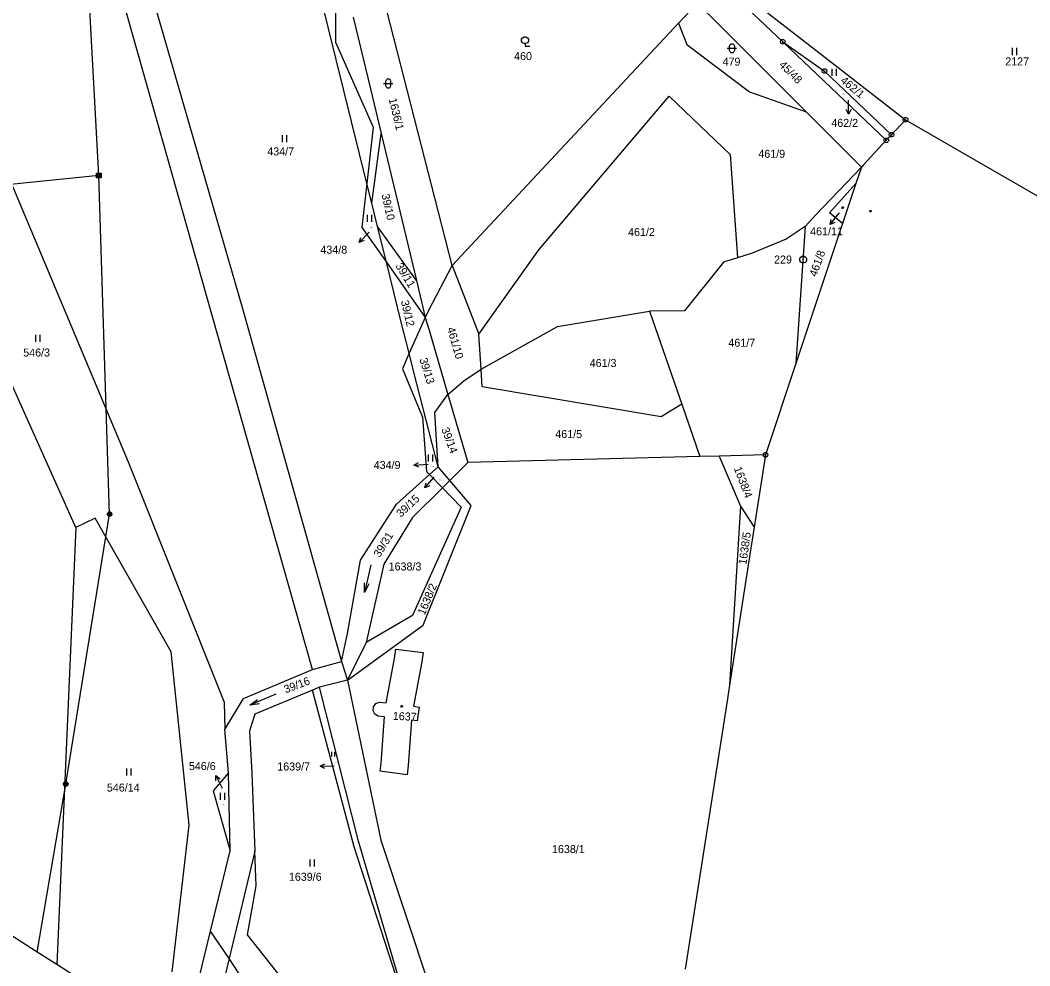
# Model space of a CAD drawing. Extents: x -609861 to -605046, y -1120287 to -1116307.
# Drawn here: x -607255.9 to -607041.6, y -1119999.9 to -1119799 of the extents above; entities that cross this region are included whole.
import ezdxf

# ---------------------------------------------------------------- set-up
doc = ezdxf.new("R2010")
doc.units = 0
for name, color, linetype in [('Vrstva 1', 7, 'Continuous'), ('Vrstva 2', 7, 'Continuous'), ('Vrstva 3', 7, 'Continuous'), ('Vrstva 5', 7, 'Continuous'), ('Vrstva 6', 7, 'Continuous'), ('Vrstva 7', 7, 'Continuous'), ('Vrstva 8', 7, 'Continuous')]:
    doc.layers.add(name, color=color, linetype=linetype)

msp = doc.modelspace()

# ---------------------------------------------------------------- linework, layer by layer
at = {"layer": 'Vrstva 1'}
for p, q in [((-607238.68, -1119756.81), (-607208.75, -1119860.28)), ((-607215.16, -1119861.79), (-607240.88, -1119770.87)), ((-607182.34, -1119833.7), (-607197.14, -1119774.01)), ((-607188.96, -1119786.63), (-607188.96, -1119803.71)), ((-607164.21, -1119851.15), (-607180.22, -1119788.78)), ((-607105.05, -1119791.38), (-607088.28, -1119804.4)), ((-607274.25, -1119794.88), (-607233.04, -1119892.82)), ((-607089.09, -1119818.49), (-607112.07, -1119795.52)), ((-607103.89, -1119794.23), (-607094.03, -1119803.62)), ((-607113.74, -1119797.13), (-607116.13, -1119799.69)), ((-607185.25, -1119798.4), (-607181.59, -1119813.63)), ((-607116.13, -1119799.69), (-607164.21, -1119851.15)), ((-607116.13, -1119799.69), (-607114.4, -1119804.21)), ((-607188.96, -1119803.71), (-607181.01, -1119821.79)), ((-607114.4, -1119804.21), (-607101.11, -1119814.25)), ((-607094.03, -1119803.62), (-607072.04, -1119824.55)), ((-607094.03, -1119803.62), (-607085.16, -1119809.85)), ((-607088.28, -1119804.4), (-607067.96, -1119820.18)), ((-607085.16, -1119809.85), (-607070.94, -1119823.37)), ((-607181.59, -1119813.63), (-607179.31, -1119823.1)), ((-607101.11, -1119814.25), (-607089.09, -1119818.49)), ((-607145.85, -1119847.84), (-607118.15, -1119815.18)), ((-607118.15, -1119815.18), (-607114.79, -1119818.39)), ((-607114.79, -1119818.39), (-607105.17, -1119827.58)), ((-607077.34, -1119830.24), (-607089.09, -1119818.49)), ((-607067.96, -1119820.18), (-607070.03, -1119822.4)), ((-607067.96, -1119820.18), (-607034.22, -1119839.7)), ((-607181.01, -1119821.79), (-607182.34, -1119833.7)), ((-607181.29, -1119837.92), (-607179.31, -1119823.1)), ((-607179.31, -1119823.1), (-607171.81, -1119854.34)), ((-607070.94, -1119823.37), (-607072.04, -1119824.55)), ((-607070.03, -1119822.4), (-607070.94, -1119823.37)), ((-607072.04, -1119824.55), (-607076.87, -1119829.73)), ((-607105.17, -1119827.58), (-607103.63, -1119849.52)), ((-607076.87, -1119829.73), (-607077.34, -1119830.24)), ((-607077.34, -1119830.24), (-607086.98, -1119840.38)), ((-607077.34, -1119830.24), (-607078.5, -1119833.74)), ((-607182.34, -1119833.7), (-607183.38, -1119843.05)), ((-607181.29, -1119837.92), (-607182.34, -1119833.7)), ((-607078.5, -1119833.74), (-607081.33, -1119842.24)), ((-607180.06, -1119842.89), (-607181.29, -1119837.92)), ((-607086.98, -1119840.38), (-607089.3, -1119842.88)), ((-607081.33, -1119842.24), (-607091.23, -1119871.94)), ((-607183.38, -1119843.05), (-607178.19, -1119850.42)), ((-607171.81, -1119854.34), (-607180.06, -1119842.89)), ((-607178.19, -1119850.42), (-607180.06, -1119842.89)), ((-607089.3, -1119842.88), (-607093.28, -1119845.52)), ((-607089.3, -1119842.88), (-607091.23, -1119871.94)), ((-607244.09, -1119906.78), (-607271.7, -1119845.33)), ((-607093.28, -1119845.52), (-607100.5, -1119848.55)), ((-607158.58, -1119865.74), (-607145.85, -1119847.84)), ((-607100.5, -1119848.55), (-607103.63, -1119849.52)), ((-607178.19, -1119850.42), (-607169.93, -1119862.15)), ((-607175.03, -1119863.17), (-607178.19, -1119850.42)), ((-607168.36, -1119859.13), (-607164.21, -1119851.15)), ((-607164.21, -1119851.15), (-607158.58, -1119865.74)), ((-607106.58, -1119850.43), (-607114.88, -1119860.74)), ((-607103.63, -1119849.52), (-607106.58, -1119850.43)), ((-607171.81, -1119854.34), (-607169.93, -1119862.15)), ((-607169.93, -1119862.15), (-607168.36, -1119859.13)), ((-607193.84, -1119936.92), (-607215.16, -1119861.79)), ((-607208.75, -1119860.28), (-607187.73, -1119935.26)), ((-607169.93, -1119862.15), (-607173.34, -1119869.79)), ((-607169.93, -1119862.15), (-607169.13, -1119864.88)), ((-607141.87, -1119864.09), (-607122.29, -1119860.85)), ((-607114.88, -1119860.74), (-607122.29, -1119860.85)), ((-607122.29, -1119860.85), (-607115.49, -1119880.61)), ((-607173.34, -1119869.79), (-607175.03, -1119863.17)), ((-607158.08, -1119873.13), (-607141.87, -1119864.09)), ((-607169.13, -1119864.88), (-607165.11, -1119878.56)), ((-607158.08, -1119873.13), (-607158.58, -1119865.74)), ((-607173.34, -1119869.79), (-607174.79, -1119873.05)), ((-607172.33, -1119873.76), (-607173.34, -1119869.79)), ((-607091.23, -1119871.94), (-607097.69, -1119891.35)), ((-607174.79, -1119873.05), (-607170.5, -1119883.38)), ((-607167.18, -1119893.9), (-607172.33, -1119873.76)), ((-607161.76, -1119875.65), (-607158.08, -1119873.13)), ((-607157.82, -1119876.92), (-607158.08, -1119873.13)), ((-607165.11, -1119878.56), (-607161.76, -1119875.65)), ((-607119.88, -1119883.31), (-607157.82, -1119876.92)), ((-607167.92, -1119882.38), (-607165.11, -1119878.56)), ((-607165.11, -1119878.56), (-607160.88, -1119892.99)), ((-607115.49, -1119880.61), (-607119.88, -1119883.31)), ((-607115.49, -1119880.61), (-607111.67, -1119891.71)), ((-607170.5, -1119883.38), (-607169.64, -1119894.9)), ((-607167.18, -1119893.9), (-607167.92, -1119882.38)), ((-607111.67, -1119891.71), (-607160.88, -1119892.99)), ((-607107.53, -1119891.6), (-607111.67, -1119891.71)), ((-607097.69, -1119891.35), (-607107.53, -1119891.6)), ((-607107.53, -1119891.6), (-607102.98, -1119902.28)), ((-607097.69, -1119891.35), (-607100.09, -1119906.69)), ((-607233.04, -1119892.82), (-607212.65, -1119943.88)), ((-607169.02, -1119895.54), (-607167.18, -1119893.9)), ((-607164.72, -1119896.8), (-607167.18, -1119893.9)), ((-607160.88, -1119892.99), (-607164.72, -1119896.8)), ((-607176.03, -1119901.8), (-607169.02, -1119895.54)), ((-607169.64, -1119894.9), (-607169.02, -1119895.54)), ((-607169.02, -1119895.54), (-607166.3, -1119898.36)), ((-607166.3, -1119898.36), (-607172.65, -1119904.66)), ((-607164.72, -1119896.8), (-607166.3, -1119898.36)), ((-607166.3, -1119898.36), (-607162.34, -1119902.45)), ((-607160.21, -1119902.11), (-607164.72, -1119896.8)), ((-607183.65, -1119913.7), (-607176.03, -1119901.8)), ((-607162.34, -1119902.45), (-607172.61, -1119925.48)), ((-607170.38, -1119927.55), (-607160.21, -1119902.11)), ((-607102.98, -1119902.28), (-607105.34, -1119940.29)), ((-607102.98, -1119902.28), (-607100.09, -1119906.69)), ((-607240.01, -1119904.8), (-607244.09, -1119906.78)), ((-607223.91, -1119933.21), (-607240.01, -1119904.8)), ((-607172.65, -1119904.66), (-607178.71, -1119914.57)), ((-607244.09, -1119906.78), (-607248.18, -1119999.59)), ((-607100.09, -1119906.69), (-607101, -1119912.51)), ((-607101, -1119912.51), (-607105.34, -1119940.29)), ((-607186.45, -1119929.32), (-607183.65, -1119913.7)), ((-607178.71, -1119914.57), (-607182.51, -1119931.19)), ((-607172.61, -1119925.48), (-607182.51, -1119931.19)), ((-607186.41, -1119939.17), (-607170.38, -1119927.55)), ((-607187.73, -1119935.26), (-607186.45, -1119929.32)), ((-607182.51, -1119931.19), (-607186.41, -1119939.17)), ((-607176.44, -1119934.57), (-607176.18, -1119932.62)), ((-607176.18, -1119932.62), (-607170.4, -1119933.32)), ((-607220.05, -1119969.96), (-607223.91, -1119933.21)), ((-607178.24, -1119944), (-607176.44, -1119934.57)), ((-607170.4, -1119933.32), (-607170.68, -1119935.3)), ((-607208.53, -1119943.09), (-607193.84, -1119936.92)), ((-607193.84, -1119936.92), (-607187.73, -1119935.26)), ((-607187.73, -1119935.26), (-607186.41, -1119939.17)), ((-607170.68, -1119935.3), (-607172.46, -1119944.71)), ((-607186.41, -1119939.17), (-607192.42, -1119940.68)), ((-607186.41, -1119939.17), (-607179.33, -1119973.14)), ((-607193.89, -1119941.3), (-607206.1, -1119946.45)), ((-607192.42, -1119940.68), (-607193.89, -1119941.3)), ((-607185.06, -1119974.57), (-607193.89, -1119941.3)), ((-607184.08, -1119973.36), (-607192.42, -1119940.68)), ((-607105.34, -1119940.29), (-607105.78, -1119943.13)), ((-607212.47, -1119949.66), (-607208.53, -1119943.09)), ((-607105.78, -1119943.13), (-607114.77, -1120000.6)), ((-607212.65, -1119943.88), (-607212.47, -1119949.66)), ((-607181.01, -1119945.68), (-607180.94, -1119944.84)), ((-607180.63, -1119946.42), (-607181.01, -1119945.68)), ((-607180.94, -1119944.84), (-607180.43, -1119944.18)), ((-607180.43, -1119944.18), (-607179.64, -1119943.9)), ((-607179.64, -1119943.9), (-607178.24, -1119944)), ((-607172.46, -1119944.71), (-607171.26, -1119944.93)), ((-607171.26, -1119944.93), (-607171.63, -1119947.86)), ((-607206.1, -1119946.45), (-607207.22, -1119949.94)), ((-607179.9, -1119946.83), (-607180.63, -1119946.42)), ((-607178.61, -1119946.98), (-607179.9, -1119946.83)), ((-607179.32, -1119956.84), (-607178.61, -1119946.98)), ((-607172.85, -1119947.69), (-607173.55, -1119957.32)), ((-607171.63, -1119947.86), (-607172.85, -1119947.69)), ((-607211.68, -1119958.91), (-607212.47, -1119949.66)), ((-607207.22, -1119949.94), (-607206.78, -1119958.94)), ((-607179.54, -1119958.55), (-607179.32, -1119956.84)), ((-607173.78, -1119959.27), (-607179.54, -1119958.55)), ((-607173.55, -1119957.32), (-607173.78, -1119959.27)), ((-607211.68, -1119958.91), (-607214.98, -1119962.69)), ((-607211.33, -1119975.45), (-607211.68, -1119958.91)), ((-607206.78, -1119958.94), (-607206.13, -1119975.48)), ((-607214.98, -1119962.69), (-607211.33, -1119975.45)), ((-607223.7, -1120001.15), (-607220.05, -1119969.96)), ((-607171.93, -1120014.81), (-607184.08, -1119973.36)), ((-607179.33, -1119973.14), (-607157.11, -1120040.18)), ((-607215.51, -1119992.51), (-607211.33, -1119975.45)), ((-607206.13, -1119975.48), (-607211.59, -1119998.32)), ((-607205.82, -1119982.9), (-607206.13, -1119975.48)), ((-607171.93, -1120014.81), (-607185.06, -1119974.57)), ((-607207.64, -1119993.25), (-607205.82, -1119982.9)), ((-607252.32, -1119996.94), (-607268.65, -1119986.49)), ((-607219.49, -1120008.78), (-607215.51, -1119992.51)), ((-607211.59, -1119998.32), (-607215.51, -1119992.51)), ((-607200.48, -1120002.41), (-607207.64, -1119993.25)), ((-607248.18, -1119999.59), (-607252.32, -1119996.94)), ((-607211.59, -1119998.32), (-607213.44, -1120006.04)), ((-607209.42, -1120001.56), (-607211.59, -1119998.32)), ((-607234.73, -1120008.2), (-607248.18, -1119999.59))]:
    msp.add_line(p, q, dxfattribs=at)
msp.add_lwpolyline([(-607081.33, -1119842.24), (-607084.07, -1119839.94), (-607078.5, -1119833.74)], dxfattribs=at)
at = {"layer": 'Vrstva 3'}
for p, q in [((-607045.3, -1119804.95), (-607045.3, -1119806.45)), ((-607044.3, -1119806.45), (-607044.3, -1119804.95)), ((-607083.61, -1119809.37), (-607083.61, -1119810.87)), ((-607082.61, -1119810.87), (-607082.61, -1119809.37)), ((-607200.29, -1119823.46), (-607200.29, -1119824.96)), ((-607199.29, -1119824.96), (-607199.29, -1119823.46)), ((-607182.28, -1119840.36), (-607182.28, -1119841.86)), ((-607181.28, -1119841.86), (-607181.28, -1119840.36)), ((-607252.66, -1119865.85), (-607252.66, -1119867.35)), ((-607251.66, -1119867.35), (-607251.66, -1119865.85)), ((-607169.32, -1119891.28), (-607169.32, -1119892.78)), ((-607168.32, -1119892.78), (-607168.32, -1119891.28)), ((-607181.482, -1119914.705), (-607182.818, -1119920.555)), ((-607201.636, -1119942.203), (-607207.164, -1119944.537)), ((-607189.83, -1119954.39), (-607189.83, -1119955.44)), ((-607189.13, -1119955.44), (-607189.13, -1119954.39)), ((-607233.37, -1119957.94), (-607233.37, -1119959.44)), ((-607232.37, -1119959.44), (-607232.37, -1119957.94)), ((-607213.46, -1119963.14), (-607213.46, -1119964.64)), ((-607212.46, -1119964.64), (-607212.46, -1119963.14)), ((-607194.42, -1119977.29), (-607194.42, -1119978.79)), ((-607193.42, -1119978.79), (-607193.42, -1119977.29))]:
    msp.add_line(p, q, dxfattribs=at)
for points in [[(-607148.76, -1119804.03), (-607148.95, -1119804.03), (-607149.29, -1119803.84), (-607149.48, -1119803.5), (-607149.48, -1119803.11), (-607149.29, -1119802.77), (-607148.95, -1119802.58), (-607148.56, -1119802.58), (-607148.22, -1119802.77), (-607148.03, -1119803.11), (-607148.03, -1119803.5), (-607148.22, -1119803.84), (-607148.56, -1119804.03), (-607148.75, -1119804.03), (-607148.75, -1119804.56), (-607147.75, -1119804.56)], [(-607105.82, -1119805.01), (-607104.55, -1119805.01), (-607103.82, -1119805.01)], [(-607178.79, -1119812.5), (-607177.52, -1119812.5), (-607176.79, -1119812.5)], [(-607181.885, -1119918.716), (-607182.818, -1119920.555), (-607182.86, -1119918.494)], [(-607205.127, -1119944.22), (-607207.164, -1119944.537), (-607205.516, -1119943.298)]]:
    msp.add_lwpolyline(points, dxfattribs=at)
for points in [[(-607105.32, -1119804.51), (-607105.22, -1119804.22), (-607104.97, -1119804.04), (-607104.66, -1119804.04), (-607104.41, -1119804.22), (-607104.31, -1119804.51), (-607104.31, -1119805.51), (-607104.41, -1119805.8), (-607104.66, -1119805.98), (-607104.97, -1119805.98), (-607105.22, -1119805.8), (-607105.32, -1119805.51)], [(-607178.29, -1119812), (-607178.19, -1119811.71), (-607177.94, -1119811.53), (-607177.63, -1119811.53), (-607177.38, -1119811.71), (-607177.28, -1119812), (-607177.28, -1119813), (-607177.38, -1119813.29), (-607177.63, -1119813.47), (-607177.94, -1119813.47), (-607178.19, -1119813.29), (-607178.29, -1119813)]]:
    msp.add_lwpolyline(points, close=True, dxfattribs=at)
at = {"layer": 'Vrstva 5'}
for points in [[(-607081.19, -1119838.7), (-607081.1, -1119838.85), (-607081.19, -1119839), (-607081.37, -1119839), (-607081.46, -1119838.85), (-607081.37, -1119838.7)], [(-607075.31, -1119839.44), (-607075.22, -1119839.59), (-607075.31, -1119839.74), (-607075.49, -1119839.74), (-607075.58, -1119839.59), (-607075.49, -1119839.44)], [(-607174.82, -1119944.6), (-607174.73, -1119944.75), (-607174.82, -1119944.9), (-607175, -1119944.9), (-607175.09, -1119944.75), (-607175, -1119944.6)]]:
    msp.add_lwpolyline(points, close=True, dxfattribs=at)
at = {"layer": 'Vrstva 6'}
for p, q in [((-607239.26, -1119832.01), (-607242.61, -1119769.23)), ((-607239.26, -1119832.01), (-607281.83, -1119836.33)), ((-607236.96, -1119903.94), (-607239.26, -1119832.01)), ((-607246.27, -1119961.26), (-607236.96, -1119903.94)), ((-607252.32, -1119996.94), (-607246.27, -1119961.26))]:
    msp.add_line(p, q, dxfattribs=at)
for points in [[(-607239.76, -1119831.51), (-607238.76, -1119831.51), (-607238.76, -1119832.51), (-607239.76, -1119832.51), (-607239.76, -1119831.51), (-607239.7, -1119831.57), (-607238.82, -1119831.57), (-607238.82, -1119831.65), (-607239.7, -1119831.65), (-607239.7, -1119831.73), (-607238.82, -1119831.73), (-607238.82, -1119831.81), (-607239.7, -1119831.81), (-607239.7, -1119831.89), (-607238.82, -1119831.89), (-607238.82, -1119831.97), (-607239.7, -1119831.97), (-607239.7, -1119832.05), (-607238.82, -1119832.05), (-607238.82, -1119832.13), (-607239.7, -1119832.13), (-607239.7, -1119832.21), (-607238.82, -1119832.21), (-607238.82, -1119832.29), (-607239.7, -1119832.29), (-607239.7, -1119832.37), (-607238.82, -1119832.37), (-607238.82, -1119832.45), (-607239.7, -1119832.45)], [(-607237.11, -1119903.46), (-607236.8, -1119903.46), (-607236.55, -1119903.64), (-607236.45, -1119903.93), (-607236.55, -1119904.22), (-607236.8, -1119904.4), (-607237.11, -1119904.4), (-607237.36, -1119904.22), (-607237.46, -1119903.93), (-607237.36, -1119903.64), (-607237.11, -1119903.46), (-607237.08, -1119903.5), (-607236.84, -1119903.5), (-607236.68, -1119903.58), (-607237.24, -1119903.58), (-607237.32, -1119903.66), (-607236.6, -1119903.66), (-607236.6, -1119903.74), (-607237.32, -1119903.74), (-607237.36, -1119903.82), (-607236.56, -1119903.82), (-607236.52, -1119903.9), (-607237.4, -1119903.9), (-607237.4, -1119903.98), (-607236.52, -1119903.98), (-607236.55, -1119904.06), (-607237.36, -1119904.06), (-607237.35, -1119904.14), (-607236.54, -1119904.14), (-607236.59, -1119904.22), (-607237.31, -1119904.22), (-607237.23, -1119904.3), (-607236.67, -1119904.3), (-607236.78, -1119904.38), (-607237.12, -1119904.38)], [(-607246.42, -1119960.78), (-607246.11, -1119960.78), (-607245.86, -1119960.96), (-607245.76, -1119961.25), (-607245.86, -1119961.54), (-607246.11, -1119961.72), (-607246.42, -1119961.72), (-607246.67, -1119961.54), (-607246.77, -1119961.25), (-607246.67, -1119960.96), (-607246.42, -1119960.78), (-607246.39, -1119960.82), (-607246.15, -1119960.82), (-607245.99, -1119960.9), (-607246.55, -1119960.9), (-607246.63, -1119960.98), (-607245.91, -1119960.98), (-607245.91, -1119961.06), (-607246.63, -1119961.06), (-607246.67, -1119961.14), (-607245.87, -1119961.14), (-607245.83, -1119961.22), (-607246.71, -1119961.22), (-607246.71, -1119961.3), (-607245.83, -1119961.3), (-607245.86, -1119961.38), (-607246.67, -1119961.38), (-607246.66, -1119961.46), (-607245.85, -1119961.46), (-607245.9, -1119961.54), (-607246.62, -1119961.54), (-607246.54, -1119961.62), (-607245.98, -1119961.62), (-607246.09, -1119961.7), (-607246.43, -1119961.7)]]:
    msp.add_lwpolyline(points, dxfattribs=at)
at = {"layer": 'Vrstva 7'}
for p, q in [((-607080.039, -1119819), (-607080.04, -1119816)), ((-607083.994, -1119842.453), (-607082.12, -1119840.11)), ((-607082.01, -1119839.97), (-607082.12, -1119840.11)), ((-607183.961, -1119846.221), (-607181.85, -1119844.09)), ((-607172.343, -1119893.518), (-607169.35, -1119893.32)), ((-607170.006, -1119898.348), (-607168.02, -1119896.1)), ((-607192.269, -1119957.494), (-607189.27, -1119957.4)), ((-607214.389, -1119959.455), (-607213.03, -1119962.13))]:
    msp.add_line(p, q, dxfattribs=at)
for points in [[(-607079.539, -1119818), (-607080.039, -1119819), (-607080.539, -1119818)], [(-607082.979, -1119841.984), (-607083.994, -1119842.453), (-607083.76, -1119841.36)], [(-607182.902, -1119845.863), (-607183.961, -1119846.221), (-607183.613, -1119845.159)], [(-607171.313, -1119893.951), (-607172.343, -1119893.518), (-607171.379, -1119892.953)], [(-607168.969, -1119897.93), (-607170.006, -1119898.348), (-607169.719, -1119897.268)], [(-607191.253, -1119957.962), (-607192.269, -1119957.494), (-607191.285, -1119956.963)], [(-607214.382, -1119960.573), (-607214.389, -1119959.455), (-607213.49, -1119960.12)]]:
    msp.add_lwpolyline(points, dxfattribs=at)
at = {"layer": 'Vrstva 8'}
for p, q in [((-607094.15, -1119803.62), (-607093.91, -1119803.62)), ((-607085.28, -1119809.85), (-607085.04, -1119809.85)), ((-607068.08, -1119820.18), (-607067.84, -1119820.18)), ((-607071.06, -1119823.37), (-607070.82, -1119823.37)), ((-607072.16, -1119824.55), (-607071.92, -1119824.55)), ((-607089.73, -1119849.87), (-607089.63, -1119849.87)), ((-607097.81, -1119891.35), (-607097.57, -1119891.35))]:
    msp.add_line(p, q, dxfattribs=at)
for points in [[(-607093.88, -1119803.14), (-607093.63, -1119803.32), (-607093.53, -1119803.61), (-607093.63, -1119803.9), (-607093.88, -1119804.08), (-607094.19, -1119804.08), (-607094.44, -1119803.9), (-607094.54, -1119803.61), (-607094.44, -1119803.32), (-607094.19, -1119803.14)], [(-607085.01, -1119809.37), (-607084.76, -1119809.55), (-607084.66, -1119809.84), (-607084.76, -1119810.13), (-607085.01, -1119810.31), (-607085.32, -1119810.31), (-607085.57, -1119810.13), (-607085.67, -1119809.84), (-607085.57, -1119809.55), (-607085.32, -1119809.37)], [(-607067.81, -1119819.7), (-607067.56, -1119819.88), (-607067.46, -1119820.17), (-607067.56, -1119820.46), (-607067.81, -1119820.64), (-607068.12, -1119820.64), (-607068.37, -1119820.46), (-607068.47, -1119820.17), (-607068.37, -1119819.88), (-607068.12, -1119819.7)], [(-607070.79, -1119822.89), (-607070.54, -1119823.07), (-607070.44, -1119823.36), (-607070.54, -1119823.65), (-607070.79, -1119823.83), (-607071.1, -1119823.83), (-607071.35, -1119823.65), (-607071.45, -1119823.36), (-607071.35, -1119823.07), (-607071.1, -1119822.89)], [(-607071.89, -1119824.07), (-607071.64, -1119824.25), (-607071.54, -1119824.54), (-607071.64, -1119824.83), (-607071.89, -1119825.01), (-607072.2, -1119825.01), (-607072.45, -1119824.83), (-607072.55, -1119824.54), (-607072.45, -1119824.25), (-607072.2, -1119824.07)], [(-607089.49, -1119849.15), (-607089.15, -1119849.34), (-607088.96, -1119849.68), (-607088.96, -1119850.07), (-607089.15, -1119850.41), (-607089.49, -1119850.6), (-607089.88, -1119850.6), (-607090.22, -1119850.41), (-607090.41, -1119850.07), (-607090.41, -1119849.68), (-607090.22, -1119849.34), (-607089.88, -1119849.15)], [(-607097.54, -1119890.87), (-607097.29, -1119891.05), (-607097.19, -1119891.34), (-607097.29, -1119891.63), (-607097.54, -1119891.81), (-607097.85, -1119891.81), (-607098.1, -1119891.63), (-607098.2, -1119891.34), (-607098.1, -1119891.05), (-607097.85, -1119890.87)]]:
    msp.add_lwpolyline(points, close=True, dxfattribs=at)

# ---------------------------------------------------------------- texts
at = {"layer": 'Vrstva 2'}
for s, height, p in [('460', 1.7, (-607151.073, -1119807.52)), ('479', 1.7, (-607106.803, -1119808.69)), ('2127', 1.7, (-607046.783, -1119808.65)), ('434/7', 1.7, (-607203.473, -1119827.76)), ('461/9', 1.7, (-607099.213, -1119828.27)), ('461/11', 0.1, (-607082.191, -1119839.97)), ('434/8', 0.2, (-607181.752, -1119843.08)), ('461/2', 1.7, (-607126.873, -1119844.88)), ('461/7', 1.7, (-607105.573, -1119868.39)), ('546/3', 1.7, (-607255.293, -1119870.47)), ('461/3', 1.7, (-607135.023, -1119872.7)), ('461/5', 1.7, (-607142.323, -1119887.79)), ('434/9', 0.2, (-607168.842, -1119893.9)), ('39/15', 0.2, (-607166.962, -1119896.73)), ('1638/3', 1.7, (-607177.707, -1119915.91)), ('1639/7', 0.2, (-607189.254, -1119956.82)), ('546/14', 1.7, (-607237.533, -1119962.85)), ('546/6', 0.2, (-607213.102, -1119965.74)), ('1638/1', 1.7, (-607143.027, -1119975.92)), ('1639/6', 1.7, (-607198.887, -1119981.8))]:
    msp.add_text(s, height=height, dxfattribs=at).set_placement(p)
for s, height, rotation, p in [('45/48', 1.7, 315.01219, (-607094.932, -1119808.678)), ('462/1', 1.7, 320.398, (-607081.927, -1119812.111)), ('462/2', 0.2, 316.78836, (-607081.35, -1119814.629)), ('1636/1', 1.7, 283.49952, (-607177.708, -1119815.792)), ('39/10', 1.7, 282.58278, (-607179.238, -1119836.102)), ('461/8', 1.7, 70.18733, (-607086.89, -1119853.637)), ('39/11', 1.7, 301.49039, (-607176.326, -1119851.212)), ('39/12', 1.7, 283.49952, (-607175.135, -1119858.711)), ('461/10', 1.7, 286.19242, (-607165.334, -1119864.478)), ('39/13', 1.7, 287.10915, (-607171.19, -1119871.037)), ('39/14', 1.7, 290.71879, (-607166.566, -1119885.892)), ('1638/4', 1.7, 290.71879, (-607104.441, -1119894.207)), ('39/31', 1.7, 58.49899, (-607179.596, -1119913.258)), ('1638/5', 1.7, 81.87567, (-607101.765, -1119914.751)), ('1638/2', 1.7, 67.49443, (-607170.06, -1119925.507)), ('39/16', 1.7, 20.68378, (-607199.568, -1119942.016)), ('1637', 1.7, 357.29648, (-607176.848, -1119947.609))]:
    msp.add_text(s, height=height, rotation=rotation, dxfattribs=at).set_placement(p)
at = {"layer": 'Vrstva 7'}
for s, p in [('462/2', (-607083.72, -1119821.7)), ('461/11', (-607088.218, -1119844.74)), ('434/8', (-607192.199, -1119848.63)), ('434/9', (-607180.878, -1119894.35)), ('546/6', (-607220.118, -1119958.29)), ('1639/7', (-607201.351, -1119958.38))]:
    msp.add_text(s, height=1.7, dxfattribs=at).set_placement(p)
msp.add_text('39/15', height=1.7, rotation=43.20102, dxfattribs=at).set_placement((-607175.113, -1119904.739))
at = {"layer": 'Vrstva 8'}
msp.add_text('229', height=1.7, dxfattribs=at).set_placement((-607095.875, -1119850.72))

doc.saveas('drawing.dxf')
